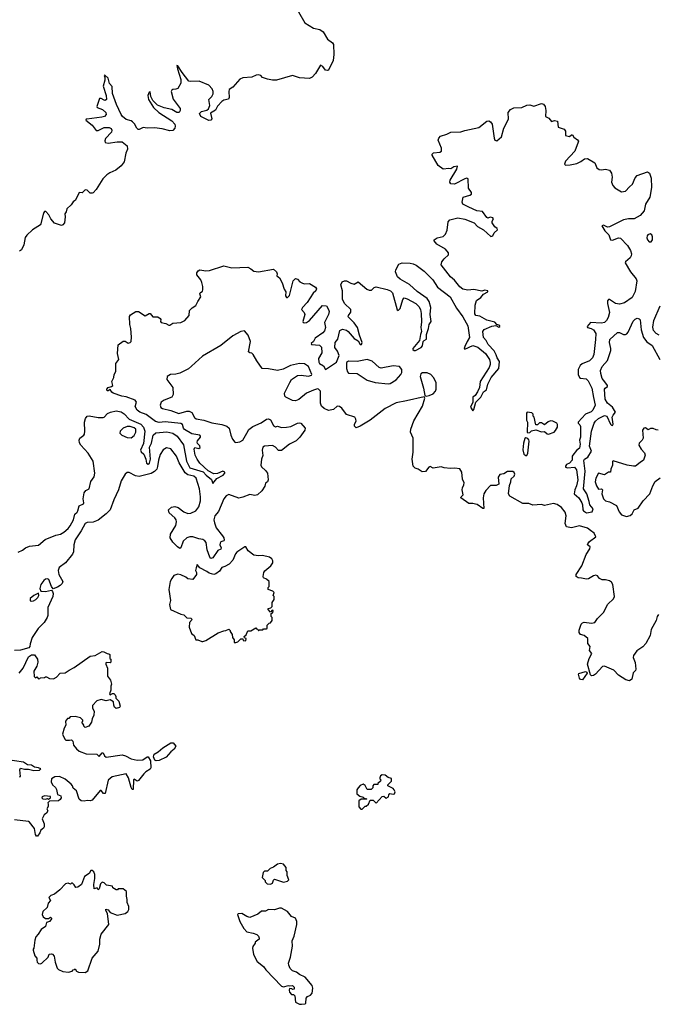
# Model space of a CAD drawing. Extents: x 2106670 to 2323771, y 35271 to 224896.
# Tile 397 of 419: x 2271637 to 2278036, y 206242 to 216125. Entities that reach past the tile are written whole.
import ezdxf

# ---------------------------------------------------------------- set-up
doc = ezdxf.new("R2010")
doc.units = 0

msp = doc.modelspace()

# ---------------------------------------------------------------- linework, layer by layer
at = {"layer": '0CON20XD'}
for points in [[(2274436.2, 216205), (2274496.7, 216095), (2274585, 216040), (2274650, 216025), (2274683, 216003), (2274725, 215931.2), (2274775, 215891.2), (2274784.4, 215874.4), (2274788.1, 215775), (2274782.5, 215715), (2274735, 215620), (2274725, 215614), (2274705, 215617.5), (2274680, 215655), (2274655, 215667.5), (2274606, 215585), (2274573.4, 215546.6), (2274545, 215533.1), (2274445, 215542.9), (2274375, 215566), (2274215, 215517.5), (2274175, 215519.4), (2274125, 215527.8), (2274075, 215545.6), (2274055.3, 215565.3), (2274035, 215572.5), (2274010.9, 215569.1), (2273965, 215549.6), (2273875, 215541.2), (2273845, 215526.7), (2273775, 215446.2), (2273738.8, 215425), (2273734, 215405), (2273740, 215345), (2273731.7, 215328.3), (2273685, 215316.2), (2273666.7, 215305), (2273621.7, 215258.3), (2273602.7, 215217.3), (2273552.5, 215187.5), (2273565, 215130), (2273555, 215116.2), (2273535.8, 215114.2), (2273455.7, 215155), (2273440.9, 215185), (2273460, 215205), (2273514.6, 215215.4), (2273531.3, 215228.7), (2273543.3, 215265), (2273535.6, 215325), (2273566.6, 215353.4), (2273579.5, 215380.5), (2273579.4, 215405), (2273569.6, 215429.6), (2273536.4, 215466.4), (2273438.1, 215508.1), (2273355, 215503.5), (2273335, 215508.9), (2273267.5, 215595), (2273225, 215662.5), (2273214.4, 215665.6), (2273220.8, 215630.8), (2273253.7, 215525), (2273253.4, 215486.6), (2273224.2, 215435), (2273205, 215426.7), (2273174, 215425), (2273162.2, 215417.8), (2273157.5, 215405), (2273177.4, 215327.4), (2273248.5, 215235), (2273247.8, 215215), (2273237.6, 215192.4), (2273215, 215194.7), (2273163.4, 215223.4), (2273085, 215239.4), (2273018.5, 215268.5), (2272973.5, 215313.5), (2272954.1, 215354.1), (2272945, 215400), (2272935, 215396.2), (2272921.6, 215365), (2272929.4, 215325), (2272980.9, 215245), (2273032.7, 215192.7), (2273165, 215111.2), (2273192.9, 215075), (2273197.4, 215055), (2273193.5, 215035), (2273175, 215014.2), (2273145, 215008.8), (2273065, 215029.5), (2272988.6, 215038.6), (2272915, 215036.2), (2272875, 215044.6), (2272835, 215023.1), (2272825, 215023.6), (2272812.9, 215035), (2272790.1, 215080.1), (2272769.7, 215099.7), (2272755, 215110), (2272705, 215122.1), (2272669.6, 215155), (2272654.7, 215175), (2272607.2, 215275), (2272567.8, 215385), (2272564.1, 215454.1), (2272538.8, 215485), (2272525, 215536.5), (2272492.5, 215567.5), (2272484.3, 215565.7), (2272492.5, 215545), (2272491.7, 215518.3), (2272473.6, 215456.4), (2272505.8, 215365), (2272507.7, 215325), (2272495, 215315.6), (2272485, 215316.5), (2272455, 215335.6), (2272436.7, 215335), (2272409.2, 215255), (2272415, 215242.5), (2272468.2, 215225), (2272500.6, 215195), (2272504.6, 215175), (2272486.5, 215155), (2272460.8, 215145), (2272310, 215125), (2272303.3, 215125), (2272302, 215115), (2272363.8, 215065), (2272405, 215013.8), (2272425, 215012.9), (2272485, 215043.8), (2272535, 215042.7), (2272555, 215031.9), (2272562.5, 215015), (2272559.1, 214995), (2272497.3, 214932.7), (2272490.5, 214909.5), (2272495, 214893.6), (2272525, 214886.3), (2272615, 214899), (2272665, 214898.9), (2272715, 214857.3), (2272720.3, 214825), (2272702.3, 214785), (2272685, 214698.1), (2272655, 214658.8), (2272602.1, 214615), (2272541.8, 214588.2), (2272512.1, 214567.9), (2272472.2, 214527.8), (2272405, 214421.5), (2272375, 214387.8), (2272365, 214382.2), (2272345, 214384.4), (2272313, 214413), (2272295, 214418.1), (2272265, 214387.1), (2272235, 214390), (2272195.8, 214315), (2272172.4, 214297.6), (2272152.1, 214267.9), (2272110, 214225), (2272103.3, 214195), (2272091.2, 214175), (2272093.8, 214145), (2272085, 214087.5), (2272070, 214065), (2272055, 214058), (2271985, 214084.2), (2271950, 214125), (2271927.5, 214167.5), (2271898.2, 214198.2), (2271885, 214199.4), (2271875, 214183.8), (2271845, 214064.4), (2271766, 214015), (2271707, 213963), (2271692.6, 213937.4), (2271676.7, 213865), (2271655, 213816.2), (2271635, 213801.9)], [(2273443.1, 211955), (2273365, 211968.7), (2273290.3, 212010.3), (2273279, 212025), (2273270.5, 212060.5), (2273255, 212070.7), (2273095, 212087.5), (2273035, 212082.4), (2273000.7, 212090.7), (2272905, 212160.7), (2272842.9, 212185), (2272815, 212204.7), (2272796.5, 212243.5), (2272808.8, 212285), (2272795.8, 212305.8), (2272705, 212338.7), (2272661.2, 212345), (2272575, 212378.1), (2272562.9, 212385), (2272545, 212413.3), (2272525, 212398.8), (2272515, 212400), (2272512.5, 212415), (2272525, 212433.8), (2272557.7, 212442.3), (2272572.5, 212455), (2272560.8, 212495), (2272580.8, 212535), (2272583.8, 212565), (2272602.5, 212595), (2272600.6, 212675), (2272630.9, 212715), (2272616.7, 212775), (2272625, 212860), (2272675, 212897.6), (2272695, 212898), (2272725, 212878.9), (2272745, 212883.6), (2272754, 212896), (2272759.7, 212939.7), (2272753.3, 213025), (2272742.5, 213065), (2272739.4, 213145), (2272748.3, 213161.7), (2272803.5, 213196.5), (2272828, 213195), (2272895, 213153.8), (2272935, 213177.5), (2272945, 213177.5), (2272973.1, 213143.1), (2273021.5, 213141.5), (2273046.4, 213126.4), (2273052, 213115), (2273050, 213095), (2273057.5, 213085), (2273105, 213075.7), (2273135, 213058.1), (2273145, 213058.9), (2273175, 213080), (2273255, 213085.4), (2273294.7, 213105.3), (2273337.5, 213155), (2273340, 213205), (2273368.1, 213231.9), (2273405.6, 213255), (2273423, 213297), (2273453.3, 213345), (2273443.3, 213375), (2273446.7, 213385), (2273470, 213400), (2273476.1, 213413.9), (2273475.9, 213445.9), (2273465.8, 213485.8), (2273453.8, 213515), (2273413.3, 213565), (2273416, 213585), (2273428, 213605), (2273445, 213614.3), (2273505.7, 213605.7), (2273540.7, 213609.3), (2273685, 213655.4), (2273765, 213634.2), (2273925, 213639.5), (2273956, 213626), (2273985, 213602.5), (2274035, 213592.9), (2274185, 213619.4), (2274213.1, 213595), (2274222, 213575), (2274217.5, 213555), (2274245, 213533.8), (2274271.1, 213485), (2274291.6, 213421.6), (2274306.6, 213395), (2274303.5, 213355), (2274315, 213336), (2274325, 213337.5), (2274345, 213358), (2274382.2, 213505), (2274405, 213527.5), (2274425, 213520), (2274448.8, 213495), (2274475, 213480), (2274496.1, 213473.9), (2274545, 213477.5), (2274605, 213438.8), (2274614, 213425), (2274609.2, 213405), (2274581.2, 213378.8), (2274520.9, 213285), (2274474.8, 213235.2), (2274465.4, 213215), (2274491.2, 213185), (2274497.3, 213167.3), (2274477.9, 213095), (2274480, 213085), (2274490.8, 213080.8), (2274515, 213085.9), (2274545.6, 213104.4), (2274675, 213258), (2274715, 213253.8), (2274736.8, 213215), (2274740.9, 213195), (2274735.6, 213164.4), (2274696.7, 213085), (2274705.2, 213035), (2274695, 213002.7), (2274678.2, 212981.8), (2274601.1, 212928.9), (2274585, 212896.7), (2274562, 212875), (2274565, 212864.4), (2274645, 212859.2), (2274665, 212839.2), (2274667.8, 212782.2), (2274635.4, 212725), (2274637.7, 212687.7), (2274645.8, 212675.8), (2274685, 212650.6), (2274705, 212614.2), (2274815, 212689.1), (2274842.3, 212755), (2274826.4, 212796.4), (2274798.4, 212835), (2274804.1, 212885), (2274830.6, 212919.4), (2274850.8, 213005), (2274875, 213018.4), (2274915, 213007.3), (2274932.8, 212995), (2274995, 212925.5), (2275032, 212902), (2275055, 212865.7), (2275066.9, 212865), (2275075.3, 212885), (2275047.2, 212957.2), (2275027.8, 213035), (2274992.8, 213082.8), (2274934.2, 213144.2), (2274935, 213155.7), (2274961.1, 213188.9), (2274959.6, 213215), (2274897.7, 213275), (2274875, 213318.8), (2274875.5, 213405), (2274861.1, 213465), (2274874, 213495), (2274895, 213504.4), (2274915, 213504.4), (2274958.9, 213478.9), (2274995, 213470.8), (2275035, 213493.3), (2275120.7, 213420.7), (2275145, 213411.5), (2275168.9, 213411.1), (2275195, 213438.2), (2275215, 213443.2), (2275325.4, 213415.4), (2275358.5, 213405), (2275378.4, 213385), (2275424.5, 213214.5), (2275435, 213206.2), (2275455, 213226), (2275481.2, 213315), (2275495, 213332.1), (2275525, 213323.8), (2275610.9, 213275), (2275643, 213245), (2275658.8, 213215), (2275665.8, 213175), (2275667.9, 213092.1), (2275662.1, 213035), (2275668.7, 212995), (2275658, 212965), (2275649.1, 212905), (2275583.4, 212825), (2275583.6, 212813.6), (2275595, 212803.8), (2275607.5, 212805), (2275664.2, 212835), (2275677.6, 212852.4), (2275686.5, 212895), (2275695, 212906.2), (2275720.3, 212919.7), (2275717.8, 212965), (2275738.4, 213025), (2275745, 213066), (2275766.9, 213095), (2275754.6, 213165), (2275762.7, 213235), (2275747.7, 213295), (2275725.6, 213325.7), (2275626.7, 213396.7), (2275548.1, 213468.1), (2275455, 213520.9), (2275426.7, 213545), (2275409.4, 213595), (2275410, 213615), (2275440.4, 213669.6), (2275475, 213683.1), (2275555, 213682.7), (2275586.2, 213676.2), (2275615, 213660), (2275695, 213600.7), (2275783.2, 213515), (2275828.8, 213438.8), (2275958.1, 213345), (2276020.9, 213230.9), (2276085, 213141.5), (2276132.7, 213052.7), (2276151.2, 212935), (2276128.7, 212895), (2276102.4, 212845), (2276098.9, 212825), (2276105, 212816.5), (2276185, 212856.2), (2276235, 212839.8), (2276312.5, 212775), (2276352.2, 212715), (2276359.3, 212685), (2276359.2, 212665), (2276346.7, 212633.3), (2276256.3, 212495), (2276251.3, 212435), (2276230.1, 212389.9), (2276207.9, 212352.1), (2276184.6, 212335), (2276183, 212287), (2276161.4, 212235), (2276185, 212200), (2276195, 212211.2), (2276214.6, 212285.4), (2276264.1, 212335), (2276290.8, 212389.2), (2276319.9, 212410.1), (2276334.5, 212465.5), (2276367.4, 212535), (2276446.7, 212623.3), (2276450.9, 212695), (2276429.5, 212729.5), (2276419.7, 212759.7), (2276399.8, 212799.8), (2276338.8, 212865), (2276316.7, 212906.7), (2276292.7, 212935), (2276283.8, 212995), (2276298.1, 213015), (2276375, 213047.9), (2276414.6, 213054.6), (2276445, 213039.6), (2276456.2, 213045), (2276454.2, 213055), (2276426.4, 213066.4), (2276405, 213088.5), (2276325, 213108.9), (2276255, 213150), (2276215, 213155.4), (2276204, 213174), (2276209.3, 213260.7), (2276221.2, 213305), (2276263.4, 213336.6), (2276290.4, 213369.6), (2276334.5, 213395), (2276334.2, 213405), (2276305, 213410), (2276275, 213399.3), (2276195, 213416.8), (2276135, 213408.7), (2276085, 213418.9), (2276052.5, 213445), (2276000.1, 213510.1), (2275960, 213545), (2275866.8, 213663.2), (2275874.1, 213695), (2275895.3, 213725), (2275938.8, 213765), (2275941.8, 213785), (2275910.6, 213820.6), (2275823.1, 213873.1), (2275797.5, 213905), (2275796.7, 213915), (2275825, 213935.5), (2275885, 213949.5), (2275909.2, 213970.8), (2275925.9, 214014.1), (2275937.7, 214095), (2275952.9, 214117.2), (2276035, 214136.9), (2276105, 214124.5), (2276197.1, 214085), (2276230, 214050), (2276292.9, 214015), (2276365, 213950.5), (2276385, 213954.6), (2276399.8, 213985), (2276432, 214015), (2276427.9, 214028), (2276405, 214045.6), (2276379.2, 214085), (2276377.7, 214102.3), (2276391.1, 214125), (2276385.5, 214135), (2276357.1, 214142.9), (2276335.5, 214134.5), (2276325, 214138.9), (2276281.1, 214201.1), (2276225, 214207.1), (2276142.9, 214243), (2276083.4, 214273.4), (2276076.9, 214295), (2276088.5, 214345), (2276155, 214364.1), (2276171.1, 214375), (2276170.6, 214390.6), (2276140.8, 214435), (2276137.7, 214527.7), (2276125, 214533.5), (2276105, 214528), (2276000.8, 214475), (2275965, 214476.2), (2275952.2, 214495), (2275955.3, 214515), (2276025.4, 214625), (2276028.8, 214655), (2275995, 214648.1), (2275965, 214628), (2275945, 214630.9), (2275885, 214623.3), (2275835, 214661.1), (2275776.9, 214765), (2275776.9, 214775), (2275790.6, 214789.4), (2275854.5, 214795.5), (2275870, 214805), (2275871.5, 214835), (2275836.2, 214915), (2275842.3, 214935), (2275859.6, 214955), (2275925, 214976), (2275965, 214996.6), (2276065, 215000), (2276105, 215013.8), (2276246.2, 215043.8), (2276325, 215106), (2276345, 215110.4), (2276361.2, 215101.2), (2276378.2, 215075), (2276397.3, 214935), (2276405.9, 214915.9), (2276425, 214908.9), (2276471.9, 214948.1), (2276496.8, 215035), (2276541.1, 215125), (2276539.5, 215195), (2276561.9, 215225), (2276595, 215239.6), (2276675, 215243.6), (2276725, 215268.6), (2276755, 215270), (2276795, 215256.2), (2276875, 215283.3), (2276895, 215276.7), (2276911.2, 215255), (2276918, 215215), (2276912.5, 215152.5), (2276947.9, 215137.9), (2276974.1, 215104.1), (2277005, 215114), (2277033.3, 215105), (2277040, 215045), (2277101.2, 215025), (2277113.8, 215005), (2277115, 214962.5), (2277155, 214953.3), (2277175, 214970), (2277185, 214970), (2277196.7, 214945), (2277235, 214918.8), (2277243.8, 214905), (2277242, 214895), (2277207.9, 214805), (2277115.3, 214705), (2277104.6, 214675), (2277114, 214665), (2277162.3, 214667.7), (2277227.4, 214682.6), (2277269, 214701), (2277305, 214728), (2277335, 214731.5), (2277407.7, 214687.7), (2277429.5, 214639.5), (2277451.6, 214621.6), (2277475, 214617.8), (2277515.6, 214625.6), (2277556.4, 214615), (2277575.3, 214585), (2277581.1, 214545), (2277577.5, 214495), (2277589.4, 214459.4), (2277607.9, 214437.9), (2277675.9, 214395.9), (2277717.3, 214402.7), (2277755, 214447.3), (2277786.7, 214473.3), (2277815, 214537.5), (2277835, 214561.1), (2277936.8, 214596.8), (2277956.8, 214585), (2277975, 214536), (2277977.7, 214442.3), (2277960, 214345), (2277918.2, 214275), (2277905.5, 214205), (2277865, 214160.6), (2277805, 214126.7), (2277745, 214125.5), (2277695.3, 214114.7), (2277555, 214046.2), (2277535, 214044.2), (2277495, 214062), (2277478.8, 214055), (2277508.2, 214005), (2277549.1, 213965), (2277565.6, 213915.6), (2277585, 213913.1), (2277645, 213934.4), (2277665, 213932.9), (2277735, 213858.8), (2277767.6, 213807.6), (2277775.6, 213775), (2277773.3, 213755), (2277761.9, 213735), (2277715.6, 213695), (2277713.5, 213685), (2277766.2, 213595), (2277823.1, 213525), (2277831.1, 213505), (2277814.5, 213395.6), (2277783, 213337), (2277707.7, 213282.3), (2277655, 213269.3), (2277615, 213275.9), (2277555.8, 213315.8), (2277545, 213316.5), (2277536, 213304), (2277534.8, 213275), (2277554.3, 213185), (2277542.1, 213135), (2277525, 213105.3), (2277505, 213086.2), (2277475, 213077.7), (2277365, 213084.2), (2277331.8, 213045), (2277335.7, 213035), (2277371.8, 213025), (2277395, 213011), (2277417.7, 212975), (2277417, 212915), (2277398.4, 212765), (2277385, 212730.3), (2277355, 212700.2), (2277280.2, 212669.8), (2277261.2, 212655), (2277241.8, 212615), (2277242.5, 212565), (2277254.7, 212535), (2277265, 212526), (2277320.1, 212520.1), (2277341.5, 212501.5), (2277378.3, 212428.3), (2277395, 212334.2)], [(2277975, 213894.2), (2277986.7, 213915), (2277988.9, 213945), (2277980.8, 213965), (2277965, 213976.9), (2277940.8, 213965), (2277932.5, 213955), (2277930, 213935), (2277938, 213915), (2277955, 213896.2), (2277975, 213894.2)], [(2278055, 212957.5), (2278024.5, 212974.5), (2277997.5, 213005), (2277990.4, 213040.4), (2278001.2, 213105), (2278065, 213253.1)], [(2277395, 212334.2), (2277412.8, 212255), (2277388.1, 212205), (2277371.5, 212188.5), (2277315.4, 212165), (2277242.5, 212085), (2277241.8, 212075), (2277258.2, 212058.2), (2277263.4, 212043.4), (2277265.7, 211935), (2277254, 211905), (2277262.2, 211865), (2277255.2, 211825), (2277225, 211801.3), (2277187.5, 211755), (2277182.1, 211745), (2277182.7, 211705), (2277155, 211672.9), (2277125, 211659.6), (2277114, 211645), (2277115.8, 211635), (2277135, 211627.5), (2277205, 211632.5), (2277225, 211605.7), (2277236.7, 211505), (2277224.3, 211445), (2277206.8, 211405), (2277201.5, 211365), (2277247.1, 211327), (2277279.2, 211275), (2277286, 211255), (2277288, 211205), (2277294, 211195), (2277324.4, 211174.4), (2277382.5, 211185), (2277391.2, 211215), (2277357.9, 211255), (2277351.1, 211288.9), (2277328, 211365), (2277295.3, 211415), (2277310.4, 211595), (2277299, 211701), (2277305, 211715.3), (2277338.4, 211735), (2277374.6, 211795), (2277354.7, 211845), (2277376, 211995), (2277401.6, 212075), (2277415, 212096.4), (2277445, 212122.4), (2277505, 212152.3), (2277528.2, 212145), (2277567.1, 212065), (2277575, 212054.4), (2277587.1, 212052.9), (2277592.9, 212065), (2277584.2, 212135), (2277593.2, 212156.8), (2277616.4, 212185), (2277586.6, 212236.6), (2277535, 212275.9), (2277511.1, 212315), (2277506.8, 212415), (2277512.5, 212427.5), (2277535.8, 212445), (2277537, 212455), (2277510.7, 212489.3), (2277483.5, 212525), (2277468.7, 212575), (2277466.8, 212605), (2277483.3, 212645), (2277535, 212705.5), (2277569.7, 212805), (2277570.9, 212825), (2277555.2, 212885), (2277560.5, 212915), (2277635, 212984), (2277655, 212984.5), (2277695, 212964.4), (2277715, 212964.4), (2277728.8, 212971.2), (2277742.7, 212987.3), (2277795, 213099.2), (2277815, 213120.6), (2277835, 213128.2), (2277853.9, 213123.9), (2277863.3, 213113.3), (2277872.1, 213012.1), (2277897.6, 212935), (2277932, 212892), (2277985, 212854.6), (2278059.5, 212715)], [(2278047.5, 210155), (2278033.3, 210135), (2278023.6, 210096.4), (2277973.8, 210005), (2277962.5, 209945), (2277920, 209865), (2277889.1, 209830.9), (2277831.3, 209788.7), (2277798, 209745), (2277794.2, 209725), (2277814.4, 209674.4), (2277820.8, 209605), (2277817.1, 209592.9), (2277795, 209570), (2277779.2, 209505), (2277755, 209488), (2277718.7, 209498.7), (2277645, 209546.9), (2277598.8, 209595), (2277505, 209637.1), (2277485, 209632), (2277415, 209556.7), (2277395, 209543.3), (2277375, 209540), (2277365, 209550), (2277334.5, 209655), (2277352.2, 209715), (2277380, 209765), (2277354.6, 209794.6), (2277361.1, 209835), (2277338.5, 209865), (2277337.1, 209915), (2277301.2, 209945), (2277265.3, 209955.3), (2277253, 209975), (2277253.1, 209996.9), (2277271.7, 210058.3), (2277285, 210071.4), (2277303.2, 210076.8), (2277375, 210067.1), (2277408.8, 210075), (2277435.8, 210115), (2277495.7, 210175), (2277540, 210260), (2277597, 210313), (2277607.5, 210335), (2277589.4, 210455), (2277575, 210478), (2277555, 210493.8), (2277515, 210503.3), (2277483, 210503), (2277457, 210517), (2277434, 210544), (2277419.1, 210549.1), (2277395, 210544.4), (2277345, 210514.3), (2277325, 210508.8), (2277275, 210521.2), (2277242, 210522), (2277220, 210535), (2277222, 210555), (2277278.1, 210645), (2277321.9, 210758.1), (2277358.1, 210815), (2277360.8, 210835), (2277334.4, 210854.4), (2277337.8, 210865), (2277355, 210888.2), (2277417.3, 210935), (2277401.7, 210971.7), (2277365, 210998.9), (2277335, 211021.1), (2277255, 211044.4), (2277175, 211024.3), (2277125, 211033.3), (2277109.6, 211069.5), (2277121.9, 211145), (2277112.6, 211182.6), (2277075, 211228.6), (2277030.3, 211260.3), (2276995, 211268.8), (2276905, 211247.5), (2276875, 211260), (2276785, 211252.5), (2276745, 211270), (2276685, 211267.5), (2276555, 211342.5), (2276542.5, 211365), (2276551.7, 211448.3), (2276566.7, 211485), (2276567.5, 211515), (2276597.5, 211545), (2276607.5, 211565), (2276599.6, 211579.5), (2276585, 211588.8), (2276530.7, 211589.3), (2276495, 211566.7), (2276455, 211560), (2276439.4, 211535), (2276445, 211462.5), (2276419.4, 211450.6), (2276360.2, 211449.8), (2276315, 211401.2), (2276296.2, 211365), (2276288, 211325), (2276295, 211220), (2276285, 211217.5), (2276228, 211258), (2276211.7, 211261.7), (2276185, 211269.2), (2276145, 211270), (2276063.3, 211325), (2276066, 211335), (2276088.8, 211355), (2276075.8, 211405), (2276079.2, 211425), (2276095.6, 211455), (2276097.5, 211475), (2276082.1, 211512.1), (2276073.8, 211585), (2276055, 211616.7), (2276005, 211623.3), (2275959.3, 211619.3), (2275897, 211627), (2275865, 211637.5), (2275785, 211622.5), (2275755, 211641.2), (2275742, 211635), (2275708.3, 211591.7), (2275675, 211586.7), (2275635, 211612.5), (2275605, 211622.5), (2275583.9, 211643.9), (2275576.2, 211715), (2275584.1, 211785.9), (2275586, 211925), (2275560, 211985), (2275560.8, 212015), (2275592.3, 212097.7), (2275679.1, 212245), (2275703.3, 212325), (2275695, 212340), (2275519.4, 212300.6), (2275415, 212281.1), (2275305, 212223.1), (2275155, 212106), (2275055, 212043.8), (2275015, 212027.5), (2274997.5, 212045), (2274997.5, 212065), (2275013.3, 212095), (2275011.2, 212115), (2275000, 212135), (2274915, 212162.5), (2274870, 212225), (2274845, 212243.3), (2274824.2, 212245.8), (2274785, 212214), (2274735, 212204), (2274692.4, 212222.4), (2274666.2, 212245), (2274655.7, 212275.7), (2274655.8, 212395), (2274635, 212416.7), (2274625, 212418.8), (2274585, 212405.6), (2274516, 212375), (2274436.5, 212313.5), (2274405, 212300), (2274375, 212303.3), (2274307.4, 212337.4), (2274296.9, 212346.9), (2274294.5, 212375), (2274348.6, 212485), (2274365.5, 212514.4), (2274425, 212552.9), (2274463, 212557), (2274535, 212548.1), (2274564, 212556), (2274568, 212565), (2274536.4, 212645), (2274495, 212669.6), (2274445, 212675.4), (2274354.6, 212655.4), (2274282.1, 212617.9), (2274225, 212602.9), (2274135, 212620), (2274070, 212625), (2274015, 212700), (2273980, 212765), (2273967, 212777), (2273945, 212780), (2273933, 212793), (2273952, 212895), (2273928.3, 212958.3), (2273893.3, 213003.3), (2273855, 212994.2), (2273775, 212952.9), (2273655, 212855.8), (2273472.8, 212747.2), (2273362.3, 212647.7), (2273330.4, 212619.5), (2273245, 212576.2), (2273205, 212566.2), (2273150, 212565), (2273117.5, 212545), (2273114.1, 212514.1), (2273172, 212435), (2273178.3, 212361.7), (2273163.8, 212336.2), (2273085, 212307.5), (2273056.2, 212285), (2273046.2, 212255), (2273052.7, 212232.7), (2273071.2, 212221.2), (2273155, 212200.9), (2273235, 212171.8), (2273315, 212196.9), (2273336.8, 212196.8), (2273363.5, 212183.5), (2273391.1, 212131.1), (2273407.4, 212117.4), (2273485, 212104.5), (2273565, 212077.3), (2273665, 212060.9), (2273715.4, 212045.3), (2273739.4, 212025), (2273754.6, 211955), (2273771.8, 211915), (2273795, 211885.8), (2273805, 211881.4), (2273845, 211886.4), (2273875, 211904.4), (2273915, 211974.3), (2273936.6, 212013.4), (2273975, 212043.3), (2274060.8, 212079.2), (2274115, 212114.2), (2274132.7, 212117.3), (2274155, 212108.8), (2274185, 212053.3), (2274205, 212040), (2274225, 212045.8), (2274265, 212030.6), (2274315, 212034.4), (2274357.2, 212042.8), (2274425, 212075.7), (2274445, 212078), (2274456.7, 212075), (2274502.5, 212025), (2274496.7, 212005), (2274446.7, 211935), (2274411.2, 211898.8), (2274345.6, 211864.4), (2274265, 211800), (2274235, 211802), (2274205, 211836), (2274175, 211850.8), (2274093.9, 211846.1), (2274076.4, 211833.6), (2274071.2, 211805), (2274077.7, 211752.3), (2274063.9, 211713.9), (2274056.2, 211655), (2274065, 211636.7), (2274105, 211600), (2274123.9, 211573.9), (2274128.8, 211505), (2274123, 211487), (2274105, 211472.5), (2274096.1, 211443.9), (2274066, 211395), (2274024.6, 211355.4)], [(2275335, 212469.2), (2275355, 212474.3), (2275415, 212510), (2275462.2, 212565), (2275470.5, 212585), (2275470.9, 212615), (2275449.2, 212645), (2275385, 212650), (2275265, 212628.2), (2275245, 212635.5), (2275175, 212698.5), (2275125, 212713.9), (2275025, 212695.3), (2274935, 212696.1), (2274916.8, 212683.2), (2274915, 212622.5), (2274925, 212590), (2274936.9, 212576.9), (2275025, 212572.9), (2275125, 212507.1), (2275205, 212484.3), (2275335, 212469.2)], [(2275715, 212347.5), (2275745, 212354.2), (2275785, 212370.6), (2275808.9, 212395), (2275816.4, 212415), (2275816.2, 212485), (2275790.9, 212535), (2275764.1, 212564.1), (2275725, 212582.1), (2275679.1, 212580.9), (2275660.9, 212569.1), (2275654.5, 212544.5), (2275689.4, 212425), (2275703, 212353), (2275715, 212347.5)], [(2271619.8, 210780.2), (2271665, 210799.3), (2271695.6, 210824.4), (2271735, 210840.7), (2271825, 210851.8), (2271893.8, 210906.2), (2271998.3, 210951.7), (2272045, 210961.2), (2272079.5, 210980.5), (2272122.9, 211017.1), (2272144, 211046), (2272175.2, 211104.8), (2272188.5, 211161.5), (2272215, 211182.3), (2272221.6, 211195), (2272233.1, 211245), (2272278.5, 211265), (2272281.5, 211275), (2272272.7, 211315), (2272283.5, 211376.5), (2272298.9, 211401.1), (2272335, 211416.2), (2272351.7, 211488.3), (2272384.6, 211535.4), (2272390.4, 211575), (2272375.7, 211695), (2272324.6, 211774.6), (2272250, 211855), (2272237.4, 211877.4), (2272233.1, 211905), (2272239.4, 211925), (2272280, 211955), (2272286.1, 211966.1), (2272291.9, 211995), (2272288.5, 212085), (2272297.8, 212122.2), (2272315, 212146), (2272335, 212150.6), (2272425, 212131.8), (2272475, 212131.9), (2272485, 212136), (2272516.7, 212173.3), (2272549.2, 212185), (2272605, 212198.3), (2272655, 212188.8), (2272685, 212170.5), (2272735, 212116.9), (2272854, 212064), (2272878.1, 212035), (2272892.5, 211995), (2272878.9, 211871.1), (2272847.9, 211805), (2272855, 211786.2), (2272883.5, 211763.5), (2272903.8, 211715), (2272910, 211675), (2272925, 211664.6), (2272939.2, 211675), (2272950, 211715), (2272939.8, 211835), (2272957.9, 211875), (2272974.6, 211955.4), (2273001.9, 211978.1), (2273075.2, 211985.2), (2273115, 211987.3), (2273175, 211974.5), (2273216.1, 211946.1), (2273279, 211859), (2273312, 211695), (2273345, 211627.7), (2273478, 211588), (2273506.6, 211555), (2273560.2, 211510.2), (2273575, 211470), (2273615, 211520), (2273679.4, 211555), (2273695.8, 211575), (2273696.2, 211585), (2273674.2, 211594.2), (2273620.3, 211569.7), (2273585, 211567.7), (2273527.4, 211597.4), (2273446, 211675), (2273417.5, 211715), (2273398, 211755), (2273388.7, 211815), (2273395, 211830), (2273435, 211820.6), (2273447.4, 211832.6), (2273445, 211848.6), (2273421.7, 211871.7), (2273416.6, 211885), (2273421, 211899), (2273452.2, 211935), (2273452.5, 211945), (2273443.1, 211955)], [(2276945, 211963.3), (2277000, 211985), (2277015, 212002.5), (2277033.3, 212035), (2277033, 212063), (2277026.4, 212076.4), (2276987, 212097), (2276965, 212097.5), (2276941.7, 212088.3), (2276905, 212057.5), (2276875, 212080), (2276855, 212080), (2276835, 212060), (2276815, 212060), (2276800, 212135), (2276790, 212145), (2276790, 212165), (2276775, 212177.5), (2276730, 212185), (2276722.5, 212175), (2276723, 212107), (2276732.5, 212085), (2276730, 211985), (2276735, 211980), (2276755, 211982.5), (2276773, 211997), (2276815, 212007.5), (2276875, 211987.5), (2276905, 211992.5), (2276929.3, 211969.3), (2276945, 211963.3)], [(2272755, 211929.4), (2272785, 211953.1), (2272802.9, 211985), (2272801.8, 212015), (2272785, 212030), (2272745, 212042.8), (2272715, 212042.9), (2272674, 212025), (2272644, 211995), (2272641.2, 211975), (2272663.3, 211955), (2272715, 211931.9), (2272755, 211929.4)], [(2278045, 212006.7), (2278025, 212007.5), (2277995, 212022.5), (2277968.3, 212021.7), (2277945, 212007.5), (2277917, 212027), (2277900, 212025), (2277887.5, 212005), (2277892.5, 211925), (2277882.5, 211905), (2277853.9, 211876.1), (2277850, 211855), (2277873.8, 211815), (2277908.7, 211778.7), (2277914, 211755), (2277895.8, 211705), (2277865, 211680), (2277815.5, 211644.4), (2277797.3, 211642.7), (2277732.2, 211652.2), (2277593, 211697), (2277585, 211690), (2277585.7, 211655), (2277570, 211615), (2277566.9, 211583.1), (2277545, 211582.2), (2277505, 211557.8), (2277445, 211573.8), (2277418.9, 211525), (2277412.7, 211485), (2277425.5, 211445), (2277445, 211414.3), (2277475, 211416), (2277486.8, 211406.8), (2277478.8, 211365), (2277495, 211316), (2277515, 211297.5), (2277557.5, 211285), (2277627.7, 211247.7), (2277654.2, 211185), (2277675.5, 211155.5), (2277725, 211140), (2277765, 211150), (2277785, 211166.7), (2277803.8, 211205), (2277845, 211220.8), (2277895, 211296.7), (2277962, 211365), (2277989.4, 211445), (2278015, 211490), (2278065, 211527.8)], [(2276715, 211750), (2276725, 211752.5), (2276736, 211775), (2276750, 211895), (2276747.7, 211907.7), (2276735, 211922.5), (2276715, 211927.5), (2276705, 211920), (2276693.3, 211875), (2276687, 211807), (2276697.5, 211765), (2276715, 211750)], [(2274024.6, 211355.4), (2273995, 211347.8), (2273945, 211359.4), (2273875, 211331.4), (2273835, 211323.6), (2273735, 211358.5), (2273708.6, 211345), (2273685, 211317.1), (2273632.3, 211187.7), (2273594.5, 211145), (2273586.4, 211105), (2273590.4, 211075), (2273609.5, 211025), (2273671.9, 210945), (2273684.2, 210925), (2273688.3, 210901.7), (2273685, 210893.3), (2273656.2, 210885), (2273647.9, 210872.1), (2273645.8, 210855), (2273660, 210825), (2273655, 210810), (2273625, 210796), (2273575, 210722.5), (2273555, 210718), (2273545, 210729.2), (2273517.5, 210805), (2273506.8, 210876.8), (2273495, 210895.8), (2273475, 210908.9), (2273435, 210913.5), (2273375, 210934.7), (2273345, 210933.5), (2273315, 210922.9), (2273278.5, 210891.5), (2273255, 210823.3), (2273245, 210817.5), (2273221.2, 210835), (2273175, 210880), (2273147.8, 210925), (2273149.8, 210960.2), (2273202.3, 211047.7), (2273210.4, 211085), (2273206.9, 211105), (2273194.6, 211125), (2273135.4, 211175), (2273131.1, 211205), (2273159.4, 211230.6), (2273195, 211237.3), (2273228.3, 211228.3), (2273284.2, 211185), (2273325, 211169.1), (2273355, 211172.5), (2273405.6, 211194.3), (2273434.8, 211235.2), (2273449.6, 211295), (2273451.6, 211335), (2273440, 211415), (2273406.9, 211525), (2273385, 211542.5), (2273325, 211558.2), (2273298.4, 211578.4), (2273238.6, 211678.6), (2273209.4, 211745), (2273155, 211817.1), (2273111.7, 211828.3), (2273075, 211808.8), (2273045, 211760.8), (2273028.8, 211705), (2273020.7, 211639.3), (2273011.6, 211615), (2272988.7, 211591.3), (2272955, 211569.1), (2272835, 211541.6), (2272797.3, 211547.3), (2272735, 211580), (2272715, 211580.8), (2272695.4, 211564.6), (2272656.5, 211495), (2272627.8, 211405), (2272581.1, 211305), (2272546.1, 211203.9), (2272505.5, 211165), (2272425, 211103.3), (2272375, 211082.7), (2272315, 211080), (2272295, 211067.5), (2272254.7, 210995.3), (2272192.5, 210905), (2272179.5, 210855), (2272175.6, 210785), (2272165, 210760), (2272097.6, 210672.4), (2272032.3, 210627.7), (2272022, 210595), (2272029.2, 210555), (2272068.8, 210485), (2272062, 210465), (2272043.4, 210446.6), (2272015, 210428), (2271972.5, 210412.5), (2271955, 210437.5), (2271928.8, 210505), (2271915, 210513.8), (2271895, 210508.6), (2271878, 210495), (2271848.6, 210455), (2271838.8, 210415), (2271847.5, 210387.5), (2271895, 210386.2), (2271955, 210400), (2271967, 210387), (2271973.3, 210365), (2271970, 210335), (2271917.5, 210225), (2271920, 210145), (2271913.6, 210126.4), (2271882.5, 210075), (2271822.5, 210015), (2271762.5, 209925), (2271741.7, 209861.7), (2271740, 209835), (2271728.3, 209821.7), (2271645, 209797.5), (2271585, 209792.5)], [(2273805, 209872.5), (2273825, 209880), (2273855, 209910), (2273875, 209910), (2273880, 209895), (2273905, 209890), (2273910, 209915), (2273891.7, 209921.7), (2273890, 209935), (2273908.3, 209951.7), (2273925, 209990), (2273955, 209990), (2274005, 210020), (2274011.7, 210011.7), (2274028.3, 210008.3), (2274035, 209990), (2274045, 210000), (2274077.5, 210002.5), (2274085, 210010), (2274115, 210010), (2274120, 210015), (2274121.7, 210048.3), (2274141.7, 210068.3), (2274155, 210070), (2274170, 210095), (2274170, 210125), (2274160, 210135), (2274160, 210165), (2274178.3, 210171.7), (2274180, 210195), (2274171.7, 210198.3), (2274155, 210180), (2274130, 210205), (2274130, 210215), (2274158.3, 210221.7), (2274170, 210235), (2274170, 210275), (2274190, 210305), (2274190, 210335), (2274180, 210345), (2274190, 210375), (2274178.3, 210388.3), (2274130, 210405), (2274130, 210425), (2274140, 210435), (2274140, 210485), (2274115, 210510), (2274083.6, 210523.6), (2274080, 210535), (2274087.5, 210575), (2274097, 210593), (2274156.4, 210643.6), (2274177, 210673), (2274177.5, 210695), (2274167.5, 210715), (2274145, 210730), (2274075, 210748), (2274035, 210743.8), (2273985, 210750), (2273930, 210795), (2273905, 210832.5), (2273895, 210832.5), (2273815, 210782), (2273801.4, 210765), (2273775, 210701.2), (2273739.2, 210660.8), (2273695, 210635.6), (2273665, 210626), (2273640.8, 210589.2), (2273605, 210564), (2273585, 210557.5), (2273539.4, 210569.4), (2273515, 210588), (2273443.3, 210623.3), (2273417, 210657), (2273407, 210623), (2273402.5, 210595), (2273412.5, 210575), (2273410, 210555), (2273375, 210507.5), (2273325, 210512.5), (2273305, 210530), (2273253.9, 210553.9), (2273225, 210560), (2273185, 210547.5), (2273162.5, 210515), (2273147.5, 210485), (2273132.5, 210405), (2273150, 210295), (2273140, 210255), (2273150, 210205), (2273255, 210157.5), (2273285, 210152.5), (2273315, 210122.5), (2273355, 210117.5), (2273366.4, 210106.4), (2273342.5, 210075), (2273337, 210027), (2273362.5, 209965), (2273387.5, 209945), (2273405, 209900), (2273425, 209900), (2273463, 209883), (2273475, 209883.3), (2273505.9, 209894.1), (2273629.3, 209970.7), (2273685, 209992.5), (2273707, 209993), (2273735, 210007.5), (2273750, 209995), (2273750, 209985), (2273770, 209955), (2273773.6, 209923.6), (2273788.3, 209901.7), (2273790, 209875), (2273805, 209872.5)], [(2271755, 210287.5), (2271775, 210292.5), (2271800, 210305), (2271820, 210325), (2271827.5, 210345), (2271825, 210370), (2271777.5, 210345), (2271743.3, 210315), (2271743.3, 210293.3), (2271755, 210287.5)], [(2271630, 209565), (2271672.5, 209615), (2271725, 209730), (2271755, 209750), (2271785, 209750), (2271817, 209707), (2271820, 209675), (2271810, 209635), (2271780, 209585), (2271781.7, 209531.7), (2271795, 209520), (2271808.3, 209528.3), (2271825, 209510), (2271838.3, 209511.7), (2271845, 209520), (2271887, 209523), (2271895, 209530), (2271905, 209530), (2271935, 209512.5), (2271975, 209510), (2272005, 209527.5), (2272043, 209567), (2272091.7, 209568.3), (2272133, 209597), (2272185, 209622.5), (2272345, 209736.7), (2272395, 209742.5), (2272465, 209782.5), (2272481.7, 209781.7), (2272515, 209762.5), (2272531.7, 209761.7), (2272540, 209755), (2272540, 209715), (2272550, 209705), (2272550, 209675), (2272545, 209670), (2272508.3, 209671.7), (2272501.7, 209668.3), (2272500, 209655), (2272516.7, 209615), (2272517.3, 209537.3), (2272547.5, 209495), (2272557.5, 209455), (2272550, 209435), (2272550, 209395), (2272538.3, 209358.3), (2272545, 209350), (2272568.3, 209361.7), (2272581.7, 209361.7), (2272595, 209350), (2272601.7, 209331.7), (2272600, 209315), (2272630, 209285), (2272646.7, 209235), (2272637, 209223), (2272605, 209210), (2272587.5, 209225), (2272580, 209245), (2272578.3, 209278.3), (2272545, 209300), (2272505, 209290), (2272455, 209302.5), (2272412.3, 209287.7), (2272368.3, 209241.7), (2272367.5, 209215), (2272382.5, 209185), (2272380, 209145), (2272363, 209107), (2272357.5, 209075), (2272330, 209035), (2272295, 209020), (2272280, 209035), (2272280, 209045), (2272260, 209075), (2272270, 209085), (2272270, 209095), (2272247, 209117), (2272195, 209132.5), (2272143, 209127), (2272128.3, 209111.7), (2272115, 209110), (2272097.5, 209085), (2272100, 209045), (2272082.5, 209015), (2272067.5, 208955), (2272090, 208905), (2272100, 208895), (2272135, 208892.5), (2272155, 208897.5), (2272170, 208885), (2272177.5, 208845), (2272206.1, 208806.1), (2272235, 208783.8), (2272305, 208756.7), (2272411.7, 208751.7), (2272435, 208730), (2272465, 208767.5), (2272475, 208767.5), (2272488.8, 208735), (2272505, 208722), (2272665, 208747.5), (2272697.9, 208737.9), (2272755, 208707.5), (2272815, 208691.4), (2272874.1, 208695.9), (2272915, 208726.7), (2272925, 208727.5), (2272948.8, 208685), (2272953.6, 208616.4), (2272945, 208601.2), (2272902.9, 208577.1), (2272883.3, 208555), (2272830.7, 208489.3), (2272815, 208483.3), (2272785, 208502.5), (2272777.5, 208495), (2272775, 208397.5), (2272765, 208398.8), (2272755, 208420), (2272728.8, 208515), (2272705, 208556.9), (2272565, 208526), (2272525, 208492.5), (2272495, 208360), (2272478.8, 208358.8), (2272455, 208390), (2272445, 208387.5), (2272365, 208292.5), (2272345, 208283.3), (2272315, 208286.7), (2272285, 208280), (2272255, 208283.8), (2272235, 208302), (2272207.5, 208385), (2272175, 208411.2), (2272166.2, 208435), (2272152.1, 208452.1), (2272093.1, 208503.1), (2272035, 208528.8), (2271990, 208525), (2271957.5, 208505), (2271953.3, 208475), (2271967, 208447), (2271995, 208420), (2272007, 208397), (2272017.5, 208347.5), (2272050, 208335), (2272052.5, 208315), (2272043, 208297), (2272026.4, 208283.6), (2271935, 208282.5), (2271920, 208265), (2271921.7, 208251.7), (2271921.7, 208228.3), (2271910, 208205), (2271917.5, 208185), (2271905, 208160), (2271882.5, 208145), (2271862, 208105), (2271882, 208055), (2271883.8, 208025), (2271875, 208010), (2271848.3, 207991.7), (2271838.6, 207965), (2271815, 207930), (2271805, 207930), (2271796.7, 207946.7), (2271785, 208006.7), (2271735, 208070), (2271725, 208076.2), (2271585, 208093.8)], [(2277285, 209500), (2277265, 209503.8), (2277256.2, 209515), (2277244, 209555), (2277247.7, 209562.3), (2277315, 209581.2), (2277330, 209575), (2277332.5, 209565), (2277285, 209500)], [(2273005, 208685.7), (2272992.1, 208692.1), (2272980, 208725), (2272985.5, 208754.5), (2273026.2, 208775), (2273074.4, 208815.6), (2273155, 208866), (2273178, 208868), (2273202.5, 208835), (2273188, 208805), (2273152.4, 208777.6), (2273105.6, 208724.4), (2273035, 208689.2), (2273005, 208685.7)], [(2271635, 208524), (2271645, 208530), (2271636.7, 208595), (2271645, 208612.9), (2271685, 208601.2), (2271725, 208601.1), (2271778.3, 208588.3), (2271835, 208592), (2271850, 208605), (2271825, 208616), (2271785, 208621.9), (2271755, 208643.6), (2271715, 208646.3), (2271675, 208673.2), (2271495, 208699.7)], [(2275075, 208200), (2275105, 208230), (2275115, 208230), (2275138.3, 208251.7), (2275155, 208290), (2275185, 208290), (2275215, 208262.5), (2275275, 208327.5), (2275291.7, 208331.7), (2275315, 208312.5), (2275337.5, 208325), (2275340, 208345), (2275353, 208357), (2275385, 208350), (2275397.5, 208355), (2275403.3, 208375), (2275396.2, 208396.2), (2275385, 208407.5), (2275330, 208435), (2275330, 208445), (2275367, 208483), (2275368.3, 208508.3), (2275335, 208517.5), (2275303.6, 208543.6), (2275273.6, 208546.4), (2275257.5, 208535), (2275250, 208515), (2275250, 208505), (2275260, 208495), (2275258.3, 208481.7), (2275231.7, 208458.3), (2275230, 208450), (2275191.7, 208448.3), (2275180, 208435), (2275180, 208415), (2275165, 208400), (2275125, 208400), (2275105, 208440), (2275085, 208452.5), (2275055, 208437.5), (2275033.6, 208416.4), (2275020, 208395), (2275020, 208355), (2275051.7, 208331.7), (2275085, 208320), (2275095, 208310), (2275120, 208305), (2275115, 208300), (2275065, 208300), (2275040, 208285), (2275040, 208225), (2275061.7, 208201.7), (2275075, 208200)], [(2271895, 208301.2), (2271915, 208307.5), (2271925, 208302.5), (2271946.4, 208313.6), (2271945, 208327.5), (2271885, 208333.3), (2271862.5, 208325), (2271860, 208315), (2271870, 208305), (2271895, 208301.2)], [(2274155, 207450), (2274175, 207460), (2274183, 207487), (2274195, 207500), (2274285, 207467.5), (2274325, 207480), (2274337, 207493), (2274322.5, 207535), (2274321.7, 207571.7), (2274312.5, 207585), (2274310, 207615), (2274285, 207650), (2274255, 207656.2), (2274225, 207650), (2274185, 207620), (2274150, 207605), (2274125, 207580), (2274095, 207580), (2274080, 207565), (2274070, 207515), (2274100, 207485), (2274101.7, 207471.7), (2274121.7, 207451.7), (2274155, 207450)], [(2272295, 206563.3), (2272320.9, 206579.1), (2272365.5, 206704.5), (2272423.2, 206776.8), (2272440.8, 206845), (2272441.4, 206895), (2272453.2, 206946.8), (2272530, 207045), (2272517.5, 207155), (2272500, 207185), (2272501.7, 207198.3), (2272525, 207190), (2272543.3, 207163.3), (2272616.4, 207136.4), (2272695, 207153.8), (2272722.5, 207175), (2272732.5, 207195), (2272733, 207223), (2272716.7, 207265), (2272716.7, 207295), (2272707, 207327), (2272707.5, 207375), (2272675, 207400), (2272625, 207400), (2272618.3, 207391.7), (2272605, 207390), (2272571.7, 207411.7), (2272568.3, 207428.3), (2272508.3, 207438.3), (2272485, 207462.5), (2272465, 207467.5), (2272449.3, 207450.7), (2272435, 207400), (2272425, 207390), (2272415, 207410), (2272385, 207400), (2272382, 207445), (2272392, 207505), (2272390, 207545), (2272380.4, 207570.5), (2272363, 207587), (2272350, 207585), (2272333, 207557), (2272287.5, 207525), (2272257.5, 207445), (2272220.7, 207419.3), (2272200, 207415), (2272185, 207442.5), (2272165, 207460), (2272155, 207460), (2272145, 207450), (2272121.7, 207458.3), (2272095, 207453.3), (2272038.8, 207391.2), (2271985, 207346.7), (2271950, 207335), (2271930, 207315), (2271947, 207283), (2271922.5, 207257.5), (2271912.5, 207215), (2271867.5, 207175), (2271863.3, 207143.3), (2271870.7, 207120.7), (2271895, 207103.3), (2271925, 207103.3), (2271945, 207116.7), (2271960, 207105), (2271935, 207073.3), (2271907, 207063), (2271895.7, 207024.3), (2271853.8, 206995), (2271822.5, 206945), (2271799.3, 206920.7), (2271787.5, 206885), (2271780, 206805), (2271772.5, 206797.5), (2271772.5, 206785), (2271788.3, 206728.3), (2271810, 206705), (2271807.5, 206685), (2271813.3, 206665), (2271825, 206653.3), (2271845, 206650), (2271860, 206655), (2271923.3, 206715), (2271933.6, 206746.4), (2271955, 206750), (2271967.5, 206745), (2271982.5, 206725), (2271993.3, 206665), (2272013.3, 206605), (2272025, 206593.3), (2272070.7, 206570.7), (2272125, 206563.8), (2272163.6, 206576.4), (2272175, 206590), (2272188.3, 206591.7), (2272195, 206600), (2272207.5, 206575), (2272225.7, 206565.7), (2272295, 206563.3)], [(2274465, 206242.5), (2274501.7, 206248.3), (2274510, 206255), (2274512.5, 206305), (2274525, 206322.5), (2274556.4, 206333.6), (2274572.5, 206355), (2274580, 206405), (2274572.3, 206432.3), (2274502.5, 206515), (2274445, 206542.5), (2274415, 206566.7), (2274375, 206577.5), (2274352.7, 206602.7), (2274338, 206635), (2274336, 206655), (2274354.2, 206715), (2274374, 206825), (2274371.7, 206878.3), (2274391.2, 206925), (2274419.2, 207045), (2274417.5, 207075), (2274405, 207107.5), (2274363.9, 207123.9), (2274323, 207173), (2274265, 207207.5), (2274245, 207207.5), (2274195, 207190), (2274135, 207192.5), (2274103, 207177), (2274065, 207178.8), (2274025, 207146.7), (2273945, 207113.3), (2273915, 207122.5), (2273865, 207153.3), (2273828.3, 207151.7), (2273822.5, 207145), (2273844.5, 207074.4), (2273884.5, 207004.5), (2273915, 206971.2), (2273980, 206955), (2274015, 206942.5), (2274032.5, 206925), (2274040, 206905), (2274040, 206895), (2274000, 206865), (2274000, 206855), (2273976.4, 206823.6), (2273972.5, 206805), (2273983.2, 206743.2), (2274021.2, 206671.2), (2274085, 206620.8), (2274107.5, 206587.5), (2274265, 206423.8), (2274285, 206416.7), (2274335, 206432.5), (2274345, 206427.5), (2274375, 206430), (2274390, 206415), (2274390, 206395), (2274375, 206390), (2274367, 206397), (2274345, 206400), (2274340, 206385), (2274343.3, 206365), (2274365, 206342.5), (2274385, 206340), (2274397, 206327), (2274405, 206262.5), (2274445, 206242.5), (2274465, 206242.5)]]:
    msp.add_lwpolyline(points, dxfattribs=at)

doc.saveas('drawing.dxf')
